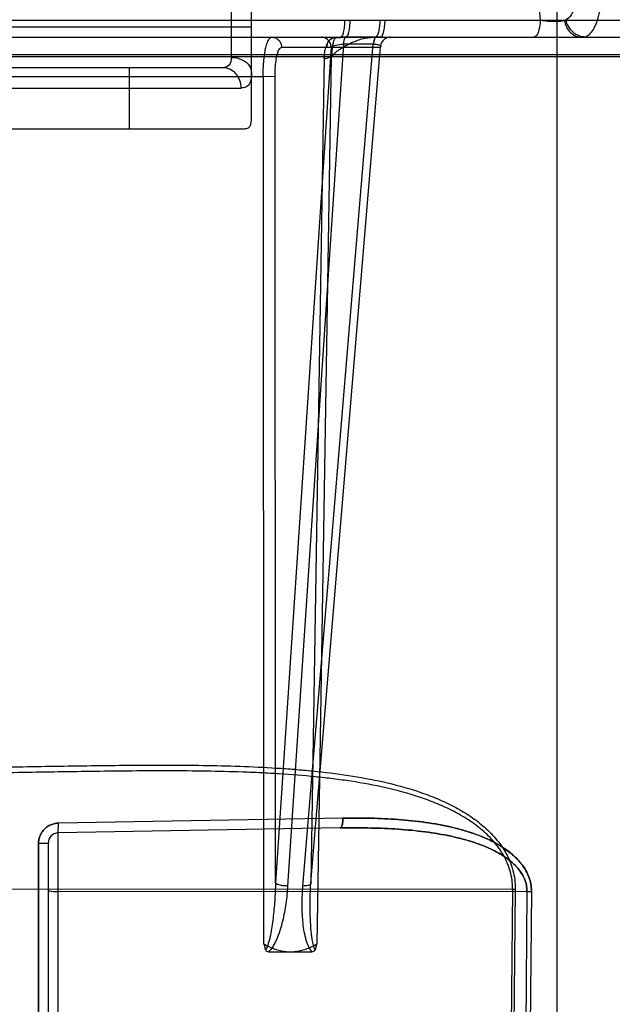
# Model space of a CAD drawing. Header units: millimetres. Extents: x 0 to 297, y 0 to 210.
# Tile 322 of 499: x 144.871 to 145.075, y 159.642 to 159.982. Entities that reach past the tile are written whole.
import ezdxf

# ---------------------------------------------------------------- set-up
doc = ezdxf.new("R2010")
doc.units = ezdxf.units.MM
doc.header["$LTSCALE"] = 16.335
doc.layers.get('0').update_dxf_attribs({"linetype": 'CONTINUOUS'})
doc.layers.add('INTFCLR_1', color=7, linetype='CONTINUOUS')
doc.layers.add('INTFCLR_144815', color=7, linetype='CONTINUOUS')

msp = doc.modelspace()

# ---------------------------------------------------------------- linework, layer by layer
at = {"color": 9, "linetype": 'Continuous'}
msp.add_line((145.0558034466, 160.9289189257), (145.0558034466, 148.0124647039), dxfattribs=at)
at = {"layer": 'INTFCLR_1', "color": 9, "linetype": 'Continuous'}
for p, q in [((144.9436077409, 160.0384647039), (144.9436077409, 159.96852972)), ((144.9506077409, 159.946886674), (144.9506077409, 160.0324110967)), ((144.9506077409, 159.9789647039), (144.8526077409, 159.9789647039)), ((144.9406857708, 159.9649647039), (144.8596077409, 159.9649647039)), ((144.9086077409, 159.9439647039), (144.9086077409, 159.9649647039)), ((144.8596077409, 159.9579647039), (144.9471013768, 159.9579647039)), ((144.8596077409, 159.9439647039), (144.9482057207, 159.9439647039)), ((144.8840466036, 159.7014139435), (144.8841943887, 159.7047766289)), ((144.9811497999, 159.7031057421), (144.8840466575, 159.7014108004)), ((144.8840466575, 159.4912907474), (144.8840466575, 159.7014108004)), ((144.8806077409, 159.6979113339), (144.8772577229, 159.6977777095)), ((144.8772577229, 159.6977777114), (144.8806077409, 159.6979113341)), ((144.8772606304, 159.4946565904), (144.8772577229, 159.6977777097)), ((144.8772577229, 159.6977777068), (144.8772606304, 159.4946565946)), ((144.8806077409, 159.6979113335), (144.8806077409, 159.4947902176)), ((145.0405980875, 159.68206099), (144.8596077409, 159.6819403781)), ((145.0455708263, 159.6812624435), (144.8840466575, 159.6811548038)), ((145.0405980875, 159.68206099), (145.0389479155, 159.5140598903)), ((145.0415404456, 159.6820609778), (145.0398976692, 159.5140598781)), ((145.0455708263, 159.6812624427), (145.04396035, 159.5132613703)), ((145.0471054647, 159.6812624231), (145.0455064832, 159.5132613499))]:
    msp.add_line(p, q, dxfattribs=at)
at = {"layer": 'INTFCLR_1', "color": 6, "linetype": 'Continuous'}
for p, q in [((144.8596077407, 159.9813507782), (145.2820239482, 159.9813507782)), ((144.9821288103, 159.7064669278), (144.8841943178, 159.7047828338))]:
    msp.add_line(p, q, dxfattribs=at)
at = {"layer": 'INTFCLR_1', "color": 9, "linetype": 'Continuous'}
for centre, radius, start, end in [((144.8841077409, 159.6979113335), 0.0035, 90.9999999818, 180.0000000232), ((145.0410699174, 159.7307195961), 0.0486608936, 269.444435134, 270.5540321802), ((145.046339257, 159.7628495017), 0.0815906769, 269.4603735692, 270.5380653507)]:
    msp.add_arc(centre, radius, start, end, dxfattribs=at)
for points, knots in [([(144.9436077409, 159.96852972), (144.9436091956, 159.967611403), (144.9435106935, 159.965564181), (144.9415022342, 159.964964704), (144.9406857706, 159.9649647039)], [0, 0, 0, 0, 0.5293565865, 1, 1, 1, 1]), ([(144.9436077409, 159.96852972), (144.9449156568, 159.96852972), (144.9472937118, 159.9680435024), (144.9499342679, 159.96604767), (144.9506077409, 159.9641524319), (144.9506077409, 159.9633122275)], [0, 0, 0, 0, 0.4112840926, 0.7357913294, 1, 1, 1, 1]), ([(144.9471013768, 159.9579647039), (144.9471013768, 159.9588366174), (144.9468677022, 159.9601864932), (144.9460941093, 159.9618201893), (144.945261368, 159.9629405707), (144.9436536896, 159.9643816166), (144.9419162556, 159.9649647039), (144.9406857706, 159.9649647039)], [0, 0, 0, 0, 0.2500384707, 0.3827135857, 0.5161017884, 0.6471340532, 1, 1, 1, 1]), ([(144.9506077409, 159.9633122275), (144.9506077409, 159.9619481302), (144.9506050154, 159.9598762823), (144.9487578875, 159.9581025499), (144.9476559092, 159.9579657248), (144.9471013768, 159.9579647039)], [0, 0, 0, 0, 0.5642238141, 0.7706315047, 1, 1, 1, 1]), ([(144.859607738, 159.7240051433), (144.8678411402, 159.7241483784), (144.8846537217, 159.7244390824), (144.9099643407, 159.7247913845), (144.9312645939, 159.724785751), (144.9481792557, 159.7243513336), (144.9586845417, 159.723827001), (144.9670471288, 159.7231995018), (144.9753230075, 159.7224149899), (144.9855352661, 159.721096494), (144.9975740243, 159.7187853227), (145.0063862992, 159.7163096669), (145.0120912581, 159.7142333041), (145.0158323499, 159.7127280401), (145.0203877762, 159.7105982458), (145.0247376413, 159.7080699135), (145.0280456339, 159.7057601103), (145.0312274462, 159.7032288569), (145.0341551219, 159.7003480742), (145.0363650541, 159.6975082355), (145.0375186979, 159.6957730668), (145.0385914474, 159.6939583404), (145.0395156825, 159.6920462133), (145.040264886, 159.6900484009), (145.0412078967, 159.6869505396), (145.0415615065, 159.6842237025), (145.041540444, 159.6820609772)], [0, 0, 0, 0, 0.1235566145, 0.2523009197, 0.3798114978, 0.4431193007, 0.5061642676, 0.5376099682, 0.5689408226, 0.6308911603, 0.6920327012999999, 0.752745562, 0.7679518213, 0.7831117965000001, 0.8132424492, 0.8433241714, 0.8584671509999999, 0.8737428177, 0.9043052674, 0.9197932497, 0.927658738, 0.9355555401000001, 0.951412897, 0.9594409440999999, 0.9675478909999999, 1, 1, 1, 1]), ([(145.0405980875, 159.68206099), (145.040619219, 159.6841244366), (145.040267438, 159.6867290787), (145.0393344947, 159.6896780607), (145.0385920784, 159.6915831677), (145.0376774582, 159.6934036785), (145.0366172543, 159.6951304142), (145.0354728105, 159.6967877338), (145.0332773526, 159.6995022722), (145.0303772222, 159.7022462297), (145.0272275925, 159.7046578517), (145.0239292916, 159.7068736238), (145.0195800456, 159.7093017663), (145.0141268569, 159.7117467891), (145.0066193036, 159.7144893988), (144.9968922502, 159.7171080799), (144.9869310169, 159.7189378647), (144.978821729, 159.720058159), (144.9705855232, 159.7209814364), (144.9622804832, 159.7216374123), (144.9539237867, 159.7220962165), (144.9455050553, 159.7224420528), (144.9307131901, 159.7227900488), (144.9095138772, 159.7227739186), (144.8843972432, 159.722416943), (144.8677484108, 159.7221274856), (144.8596077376, 159.7219851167)], [0, 0, 0, 0, 0.0312892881, 0.03912751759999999, 0.0468991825, 0.06226888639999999, 0.0699343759, 0.0776117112, 0.0927934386, 0.1227942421, 0.1378533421, 0.1529191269, 0.1830069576, 0.2132472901, 0.2434466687, 0.304120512, 0.3657115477, 0.3969032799, 0.4282361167, 0.491366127, 0.5231874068, 0.5551359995, 0.6191214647, 0.74751942, 0.8765456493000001, 1, 1, 1, 1]), ([(144.8772577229, 159.6977777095), (144.8772577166, 159.6982298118), (144.8773467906, 159.6991381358), (144.8777425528, 159.7004457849), (144.8783862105, 159.7016550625), (144.8792518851, 159.702716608), (144.8803092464, 159.7035935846), (144.8815160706, 159.7042510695), (144.8828275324, 159.7046651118), (144.883739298, 159.7047687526), (144.8841943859, 159.7047766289)], [0, 0, 0, 0, 0.1244054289, 0.2492602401, 0.3736517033, 0.4989701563, 0.6237950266, 0.7493186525, 0.8747542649, 1, 1, 1, 1]), ([(144.8841943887, 159.7047766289), (144.8837389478, 159.7047687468), (144.8828259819, 159.7046649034), (144.8815154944, 159.7042506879), (144.8803077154, 159.7035925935), (144.8792520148, 159.7027167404), (144.8783852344, 159.7016535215), (144.8777421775, 159.7004452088), (144.8773466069, 159.69913659), (144.8772577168, 159.6982294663), (144.8772577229, 159.6977777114)], [0, 0, 0, 0, 0.1253428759, 0.2510117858, 0.3759519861, 0.5014663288, 0.6260963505, 0.7510692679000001, 0.8756901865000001, 1, 1, 1, 1]), ([(144.9821288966, 159.706471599), (144.9821312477, 159.7060550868), (144.9820689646, 159.7050804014), (144.981916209, 159.7039705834), (144.9814091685, 159.7031043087), (144.9811499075, 159.7030994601)], [0, 0, 0, 0, 0.3432253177, 0.7863229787, 1, 1, 1, 1]), ([(144.9811499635, 159.7030963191), (144.9815547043, 159.7031038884), (144.9820747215, 159.7046583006), (144.9821334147, 159.7056714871), (144.9821288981, 159.706471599)], [0, 0, 0, 0, 0.3359610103, 1, 1, 1, 1]), ([(145.0471054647, 159.6812624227), (145.0471133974, 159.682099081), (145.0469714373, 159.6837717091), (145.0463075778, 159.6861780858), (145.0452647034, 159.6884117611), (145.0439313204, 159.6904352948), (145.042380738, 159.6922534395), (145.0406679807, 159.6938830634), (145.0388311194, 159.6953439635), (145.0362653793, 159.697084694), (145.0335494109, 159.698565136), (145.0307387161, 159.6998357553), (145.0278692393, 159.7009822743), (145.0242036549, 159.7022005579), (145.0182229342, 159.7037716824), (145.0105613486, 159.7051485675), (145.0012014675, 159.7061055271), (144.9917001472, 159.7065272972), (144.9853277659, 159.7065269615), (144.9821288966, 159.706471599)], [0, 0, 0, 0, 0.0332041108, 0.0661540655, 0.09856957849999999, 0.1306272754, 0.1620360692, 0.1931979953, 0.2243061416, 0.2550690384, 0.3161524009, 0.3467425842, 0.3774566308, 0.4387422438, 0.4998899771, 0.6227319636, 0.7471850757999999, 0.8730344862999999, 1, 1, 1, 1]), ([(144.9821288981, 159.706471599), (144.9853218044, 159.7065268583), (144.9916712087, 159.7065273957), (145.0011356, 159.7061092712), (145.0104748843, 159.7051601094), (145.0181478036, 159.7037885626), (145.0241582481, 159.7022146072), (145.0278432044, 159.7009918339), (145.0307217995, 159.6998430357), (145.03353712, 159.6985714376), (145.0369305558, 159.6967227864), (145.0400748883, 159.6944413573), (145.0423500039, 159.69228642), (145.0439105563, 159.6904636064), (145.0452534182, 159.6884322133), (145.0462987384, 159.6862014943), (145.0469690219, 159.6837878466), (145.0471134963, 159.6821094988), (145.0471054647, 159.6812624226)], [0, 0, 0, 0, 0.1267344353, 0.2519146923, 0.3758166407, 0.4990558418, 0.5607759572, 0.6222703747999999, 0.6529930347, 0.6837437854, 0.7448341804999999, 0.8060486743, 0.8372678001, 0.8690228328, 0.9010716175, 0.9336231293, 0.96638095, 1, 1, 1, 1]), ([(145.0455708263, 159.6812624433), (145.0455788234, 159.6819928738), (145.0454367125, 159.6834610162), (145.0447740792, 159.6855648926), (145.0437367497, 159.6875124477), (145.0424137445, 159.6892733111), (145.04087707, 159.6908539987), (145.0391801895, 159.6922702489), (145.0373605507, 159.6935393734), (145.0348099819, 159.6950561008), (145.0321204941, 159.6963383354), (145.0293418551, 159.6974371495), (145.0264935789, 159.6984316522), (145.0228575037, 159.6994855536), (145.0169236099, 159.7008416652), (145.0093287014, 159.702021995), (145.0000551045, 159.7028310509), (144.9906381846, 159.7031790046), (144.9843215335, 159.7031548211), (144.9811499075, 159.7030994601)], [0, 0, 0, 0, 0.0299799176, 0.05999496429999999, 0.0899662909, 0.1201043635, 0.1500949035, 0.180248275, 0.2106829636, 0.2410496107, 0.3019582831, 0.3326908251, 0.3636656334, 0.4257446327, 0.4879443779, 0.6133831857, 0.74080885, 0.8698112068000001, 1, 1, 1, 1]), ([(144.9811499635, 159.7030963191), (144.9843157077, 159.7031518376), (144.9906096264, 159.7031720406), (144.9999900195, 159.7028300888), (145.0092431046, 159.7020272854), (145.0168493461, 159.700853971), (145.0228122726, 159.6994940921), (145.0264681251, 159.6984384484), (145.0293250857, 159.6974411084), (145.0321085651, 159.6963424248), (145.0354549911, 159.6947442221), (145.0385847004, 159.6927681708), (145.0408425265, 159.6908776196), (145.0423943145, 159.6892986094), (145.0437245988, 159.687529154), (145.0447657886, 159.6855849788), (145.0454319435, 159.6834749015), (145.0455825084, 159.6820018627), (145.0455708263, 159.6812624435)], [0, 0, 0, 0, 0.1299568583, 0.2582772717, 0.3851409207, 0.510994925, 0.5737762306, 0.6360730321, 0.6670554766, 0.6979501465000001, 0.7588646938, 0.8190360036, 0.8492437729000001, 0.8795733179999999, 0.9097065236, 0.9398058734, 0.9696470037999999, 1, 1, 1, 1]), ([(144.8840466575, 159.6811548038), (144.8834719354, 159.6811544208), (144.8826098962, 159.6808973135), (144.8806077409, 159.6815941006), (144.8806077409, 159.6810212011)], [0, 0, 0, 0, 0.5007941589, 1, 1, 1, 1])]:
    msp.add_open_spline(points, degree=3, knots=knots, dxfattribs=at)
at = {"layer": 'INTFCLR_1', "color": 6, "linetype": 'Continuous'}
msp.add_open_spline([(144.9482057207, 159.9439647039), (144.948672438, 159.9439647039), (144.9502067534, 159.9441864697), (144.9506077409, 159.9459525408), (144.9506077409, 159.946886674)], degree=3, knots=[0, 0, 0, 0, 0.3331671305, 1, 1, 1, 1], dxfattribs=at)
at = {"layer": 'INTFCLR_144815', "color": 9, "linetype": 'Continuous'}
for p, q in [((145.0487463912, 159.9964648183), (145.0501617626, 159.9813697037)), ((144.6955466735, 159.9813683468), (144.9845714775, 159.9813683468)), ((144.9845714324, 159.981367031), (144.9949036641, 159.981367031)), ((144.9949037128, 159.9813683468), (145.0501617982, 159.9813696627)), ((145.0584503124, 159.9812079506), (145.0589228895, 159.9815071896)), ((144.2180551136, 159.9754647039), (145.3008170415, 159.9754647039)), ((144.9823839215, 159.973071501), (144.9631073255, 159.6831127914)), ((144.9683849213, 159.6831127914), (144.9925926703, 159.973071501)), ((144.9829454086, 159.9754638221), (144.9818580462, 159.9754644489)), ((144.9822990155, 159.9730718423), (144.9823839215, 159.973071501)), ((144.9926771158, 159.9730718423), (144.9823839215, 159.9730715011)), ((144.9831132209, 159.9754638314), (144.9829454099, 159.9754638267)), ((144.9933219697, 159.9754638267), (144.9831132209, 159.9754638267)), ((144.9934888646, 159.9754638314), (144.9933219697, 159.9754638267)), ((144.9950567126, 159.9754646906), (144.9939174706, 159.9754639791)), ((145.0644306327, 159.9754647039), (145.065700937, 159.9756480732)), ((145.1357611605, 159.9694461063), (144.4055512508, 159.9694461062)), ((144.9780837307, 159.9719952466), (144.9589502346, 159.6841890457)), ((144.9610330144, 159.9719952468), (144.9950762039, 159.9719952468)), ((144.9710481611, 159.6841890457), (144.9950762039, 159.9719952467)), ((145.1586210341, 159.9687090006), (144.7645717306, 159.9687090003)), ((144.9756887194, 159.9686173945), (144.9710481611, 159.6841890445)), ((144.9732585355, 159.6632201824), (144.9782254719, 159.9687089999)), ((144.7323483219, 159.9619532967), (144.9546480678, 159.9619532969)), ((144.9546480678, 159.9619532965), (144.9548372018, 159.6632201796)), ((144.9587583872, 159.9618616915), (144.9546480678, 159.9619532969)), ((144.9589502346, 159.6841890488), (144.9587583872, 159.9618616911))]:
    msp.add_line(p, q, dxfattribs=at)
at = {"layer": 'INTFCLR_144815', "color": 7, "linetype": 'Continuous'}
msp.add_line((144.9782254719, 159.9687090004), (144.9756772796, 159.9686683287), dxfattribs=at)
msp.add_line((144.9782254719, 159.9687090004), (144.9756772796, 159.9686683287), dxfattribs=at)
at = {"layer": 'INTFCLR_144815', "color": 6, "linetype": 'Continuous'}
msp.add_line((144.9565520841, 159.6604647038), (144.9715436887, 159.660464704), dxfattribs=at)
at = {"layer": 'INTFCLR_144815', "color": 9, "linetype": 'Continuous'}
for points, knots in [([(145.065700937, 159.9756480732), (145.0670308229, 159.9761095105), (145.0683461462, 159.9777763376), (145.0693640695, 159.9799223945), (145.0701250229, 159.9819745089), (145.0706913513, 159.9842825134), (145.0711116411, 159.9868012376), (145.0714493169, 159.9896564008), (145.0715898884, 159.9922621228), (145.0716158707, 159.994568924), (145.0716060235, 159.9961844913), (145.0715150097, 159.9990741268), (145.0713174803, 160.0015567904), (145.0711350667, 160.0032203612)], [0, 0, 0, 0, 0.144372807, 0.1929255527, 0.2463747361, 0.3678866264, 0.4362223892, 0.5081771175, 0.6626706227, 0.7035264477, 0.7447849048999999, 0.8283583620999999, 1, 1, 1, 1]), ([(145.0622149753, 160.0021864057), (145.0623964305, 160.0009400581), (145.0626114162, 159.9990792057), (145.0627781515, 159.9966118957), (145.0628584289, 159.9942721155), (145.0628194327, 159.9920150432), (145.0626462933, 159.9898755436), (145.0624002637, 159.9879761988), (145.0617884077, 159.9850366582), (145.0605565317, 159.9820855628), (145.0589228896, 159.9815071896)], [0, 0, 0, 0, 0.1740632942, 0.258673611, 0.3417036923, 0.4976162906, 0.5700645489, 0.6387486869, 0.7604959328, 1, 1, 1, 1]), ([(144.9827711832, 159.9813696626), (144.9827457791, 159.980616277), (144.9826585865, 159.9792040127), (144.9823303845, 159.9773252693), (144.9820111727, 159.9760973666), (144.9815137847, 159.9754647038), (144.9812992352, 159.9754647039)], [0, 0, 0, 0, 0.3611595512, 0.6808009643, 0.8972072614, 1, 1, 1, 1]), ([(144.9845714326, 159.981367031), (144.9845461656, 159.9806240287), (144.984456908, 159.9792286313), (144.9841409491, 159.977365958), (144.9838036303, 159.9761322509), (144.9833346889, 159.9754867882), (144.9831132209, 159.9754638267)], [0, 0, 0, 0, 0.3573438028, 0.6747218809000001, 0.8929768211, 1, 1, 1, 1]), ([(144.9949036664, 159.981367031), (144.9948759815, 159.9806237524), (144.9947780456, 159.9792248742), (144.9944360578, 159.9773655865), (144.9940635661, 159.9761112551), (144.9935540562, 159.9754860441), (144.9933219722, 159.9754638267)], [0, 0, 0, 0, 0.3546010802, 0.6701953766, 0.8888489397, 1, 1, 1, 1]), ([(144.9950568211, 159.9754647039), (144.9952863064, 159.9754647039), (144.995836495, 159.9760659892), (144.9962068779, 159.9773256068), (144.996568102, 159.9791984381), (144.9966668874, 159.9806159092), (144.9966951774, 159.9813696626)], [0, 0, 0, 0, 0.108693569, 0.325656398, 0.6427403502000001, 1, 1, 1, 1]), ([(145.0501617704, 159.9813696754), (145.0501223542, 159.9806141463), (145.0500111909, 159.97950128), (145.049606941, 159.9777169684), (145.0492001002, 159.9763488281), (145.0482709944, 159.9754647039), (145.047884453, 159.9754647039)], [0, 0, 0, 0, 0.3423799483, 0.5047225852, 0.8250705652, 1, 1, 1, 1]), ([(145.0501617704, 159.9813696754), (145.0505536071, 159.9813087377), (145.0513458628, 159.9812004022), (145.0525405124, 159.981074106), (145.0537275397, 159.9809885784), (145.0548751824, 159.9809422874), (145.0564462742, 159.9809455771), (145.0576477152, 159.9810069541), (145.0584503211, 159.9812079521)], [0, 0, 0, 0, 0.1429212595, 0.2881404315, 0.4328816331, 0.5718408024, 0.7017960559, 1, 1, 1, 1]), ([(145.0584503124, 159.9812079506), (145.0585709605, 159.9804467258), (145.0590415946, 159.9789318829), (145.0604094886, 159.9770150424), (145.0623018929, 159.9757519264), (145.0637483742, 159.9754647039), (145.0644306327, 159.9754647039)], [0, 0, 0, 0, 0.2575932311, 0.5211558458, 0.7719746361, 1, 1, 1, 1]), ([(145.0589228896, 159.9815071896), (145.0590707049, 159.9807257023), (145.0596382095, 159.9791560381), (145.0609607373, 159.9775227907), (145.0623241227, 159.9765424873), (145.0637631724, 159.9758582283), (145.0649427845, 159.9756454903), (145.065700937, 159.9756480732)], [0, 0, 0, 0, 0.2466806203, 0.5077235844, 0.6380846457, 0.7648531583, 1, 1, 1, 1]), ([(144.9546480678, 159.9619532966), (144.9546486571, 159.9624022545), (144.9546592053, 159.963294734), (144.9547033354, 159.9646186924), (144.9547747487, 159.9659088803), (144.9548727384, 159.9671547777), (144.9549960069, 159.9683497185), (144.9551886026, 159.9698105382), (144.9554660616, 159.97143504), (144.9559650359, 159.9732661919), (144.9564645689, 159.9746837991), (144.9572768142, 159.9754647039), (144.9576228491, 159.9754647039)], [0, 0, 0, 0, 0.094411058, 0.1876751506, 0.2785476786, 0.3661163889, 0.450455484, 0.5311481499, 0.6758665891, 0.7972985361, 0.9272326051, 1, 1, 1, 1]), ([(144.9576228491, 159.9754647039), (144.9580470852, 159.9754647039), (144.9589421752, 159.9752907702), (144.9600957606, 159.9745138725), (144.9608550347, 159.9733379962), (144.9610293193, 159.972429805), (144.9610330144, 159.9719952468)], [0, 0, 0, 0, 0.2373295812, 0.4957765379, 0.7568871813, 1, 1, 1, 1]), ([(144.9780837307, 159.9719952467), (144.9780800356, 159.9724298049), (144.977905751, 159.9733379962), (144.9771464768, 159.9745138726), (144.9759928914, 159.9752907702), (144.9750978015, 159.9754647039), (144.9746735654, 159.9754647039)], [0, 0, 0, 0, 0.2431128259, 0.5042234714, 0.7626704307, 1, 1, 1, 1]), ([(144.9780837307, 159.9719952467), (144.9784541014, 159.9724535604), (144.9800092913, 159.9728806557), (144.9814192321, 159.9730720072), (144.9822990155, 159.9730718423)], [0, 0, 0, 0, 0.4011176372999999, 1, 1, 1, 1]), ([(144.9829454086, 159.9754638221), (144.9826827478, 159.9754344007), (144.9824454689, 159.974326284), (144.9823371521, 159.9736454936), (144.9822990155, 159.9730718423)], [0, 0, 0, 0, 0.3149390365, 1, 1, 1, 1]), ([(144.9823839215, 159.9730715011), (144.9824071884, 159.9733817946), (144.9824893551, 159.974075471), (144.9826394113, 159.9748421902), (144.9829397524, 159.9754465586), (144.9831132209, 159.9754638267)], [0, 0, 0, 0, 0.3640985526, 0.796018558, 1, 1, 1, 1]), ([(144.9933219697, 159.9754638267), (144.9930499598, 159.9754367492), (144.9927389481, 159.9743529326), (144.9926357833, 159.9736464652), (144.9925926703, 159.9730715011)], [0, 0, 0, 0, 0.3216188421, 1, 1, 1, 1]), ([(144.9934888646, 159.9754638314), (144.9932069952, 159.9754386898), (144.9928271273, 159.9743811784), (144.9927252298, 159.9736481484), (144.9926771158, 159.9730718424)], [0, 0, 0, 0, 0.3285598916, 1, 1, 1, 1]), ([(144.9926771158, 159.9730718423), (144.9930781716, 159.9730718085), (144.9937192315, 159.9730405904), (144.9945123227, 159.9728657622), (144.994994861, 159.9726708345), (144.9952650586, 159.9723174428), (144.995147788, 159.9720818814), (144.9950762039, 159.9719952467)], [0, 0, 0, 0, 0.3886087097, 0.6188884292, 0.7833438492, 0.8911052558, 1, 1, 1, 1]), ([(144.9984863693, 159.9754647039), (144.9980621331, 159.9754647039), (144.9971670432, 159.9752907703), (144.9960134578, 159.9745138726), (144.9952541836, 159.9733379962), (144.995079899, 159.9724298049), (144.9950762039, 159.9719952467)], [0, 0, 0, 0, 0.2373295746, 0.4957765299, 0.7568871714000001, 1, 1, 1, 1]), ([(144.9587583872, 159.9618616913), (144.9587581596, 159.9621984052), (144.9587683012, 159.963191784), (144.9588361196, 159.9647974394), (144.9590250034, 159.9668635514), (144.9593000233, 159.9686948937), (144.9597570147, 159.9703470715), (144.960145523, 159.971417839), (144.9607685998, 159.9719951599), (144.9610330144, 159.9719952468)], [0, 0, 0, 0, 0.0942086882, 0.2779330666, 0.4494736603, 0.6744449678, 0.7957961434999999, 0.9260198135, 1, 1, 1, 1]), ([(144.9765043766, 159.9719952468), (144.9763545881, 159.972036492), (144.9759569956, 159.9714894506), (144.9758032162, 159.9704105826), (144.9756844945, 159.9693188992), (144.9756887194, 159.9686173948)], [0, 0, 0, 0, 0.1294121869, 0.4156607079, 1, 1, 1, 1]), ([(144.9589502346, 159.6841890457), (144.9588837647, 159.6821578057), (144.9587283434, 159.6791136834), (144.958398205, 159.6750714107), (144.9580817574, 159.6720644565), (144.9576835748, 159.6690910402), (144.957259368, 159.6666465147), (144.9568385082, 159.6647292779), (144.9563683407, 159.6630307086), (144.9559541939, 159.6617799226), (144.9554793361, 159.6611336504)], [0, 0, 0, 0, 0.2599785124, 0.3897898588, 0.5187808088, 0.6467276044, 0.7734346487, 0.8362030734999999, 0.8974105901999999, 1, 1, 1, 1]), ([(144.9631073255, 159.6831127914), (144.9626712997, 159.6831092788), (144.9617766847, 159.6831518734), (144.9603900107, 159.6834168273), (144.9592725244, 159.6837174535), (144.9589502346, 159.6841890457)], [0, 0, 0, 0, 0.2997639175, 0.6073174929, 1, 1, 1, 1]), ([(144.9710481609, 159.6841890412), (144.9711231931, 159.6840764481), (144.9711479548, 159.6837291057), (144.9706807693, 159.6834392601), (144.9697928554, 159.6831550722), (144.9689676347, 159.683108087), (144.9683849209, 159.6831127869)], [0, 0, 0, 0, 0.1247542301, 0.2585643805, 0.4627015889, 1, 1, 1, 1]), ([(144.9726162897, 159.6611339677), (144.9722957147, 159.6616263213), (144.9719212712, 159.6628451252), (144.9715834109, 159.6645317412), (144.9712921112, 159.6666368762), (144.9710696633, 159.6690889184), (144.9708646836, 159.673078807), (144.9708208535, 159.6781218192), (144.9709474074, 159.6821630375), (144.9710481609, 159.6841890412)], [0, 0, 0, 0, 0.0757988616, 0.1608573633, 0.2229884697, 0.3496003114, 0.4784990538, 0.7382924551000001, 1, 1, 1, 1]), ([(144.9631073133, 159.6831127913), (144.9629726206, 159.6810867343), (144.9626579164, 159.6780481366), (144.9619950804, 159.6740298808), (144.9613585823, 159.6710311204), (144.9605555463, 159.6680606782), (144.9597049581, 159.6656238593), (144.9588573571, 159.6637214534), (144.95797114, 159.6620913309), (144.9571622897, 159.6609967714), (144.9565520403, 159.6604646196)], [0, 0, 0, 0, 0.2543163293, 0.38211097, 0.5099607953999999, 0.6381010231, 0.767276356, 0.8328131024, 0.8985899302, 1, 1, 1, 1]), ([(144.971543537, 159.6604648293), (144.9706680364, 159.6613423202), (144.9699431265, 159.6630152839), (144.969163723, 159.6656165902), (144.9686780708, 159.6680706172), (144.9682009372, 159.6720424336), (144.9680295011, 159.6770757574), (144.9682169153, 159.6811002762), (144.968384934, 159.6831127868)], [0, 0, 0, 0, 0.1598204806, 0.2237984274, 0.3519341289, 0.4809963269, 0.7396162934, 1, 1, 1, 1])]:
    msp.add_open_spline(points, degree=3, knots=knots, dxfattribs=at)
at = {"layer": 'INTFCLR_144815', "color": 7, "linetype": 'Continuous'}
for points, knots in [([(144.979914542, 159.9754647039), (144.9795606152, 159.9754647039), (144.9788459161, 159.9753492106), (144.9778836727, 159.9748475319), (144.9771185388, 159.9740670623), (144.9766248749, 159.9730856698), (144.9765074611, 159.9723579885), (144.9765043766, 159.9719952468)], [0, 0, 0, 0, 0.19753721, 0.3960174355, 0.5960178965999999, 0.7975356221, 1, 1, 1, 1]), ([(144.9765043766, 159.9719952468), (144.976509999, 159.9726564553), (144.9768514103, 159.9738189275), (144.9779849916, 159.974950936), (144.9791133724, 159.9754710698), (144.9801518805, 159.9753987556), (144.9814514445, 159.9754349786), (144.9832770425, 159.975429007), (144.985585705, 159.9754442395), (144.9891321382, 159.9754532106), (144.9918867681, 159.9754647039), (144.9938434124, 159.9754647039)], [0, 0, 0, 0, 0.1029051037, 0.1759144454, 0.2453867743, 0.2874509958, 0.336104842, 0.4481161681, 0.5712898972, 0.6954948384, 1, 1, 1, 1]), ([(144.9782254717, 159.9687089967), (144.9785729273, 159.9689670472), (144.9790958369, 159.9696868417), (144.9799121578, 159.9706365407), (144.9809371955, 159.971231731), (144.9818572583, 159.9718258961), (144.9828047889, 159.9723788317), (144.9840730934, 159.9730844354), (144.9856965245, 159.9738586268), (144.9876877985, 159.9746217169), (144.9897209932, 159.9751589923), (144.991777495, 159.9754628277), (144.9931577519, 159.9754925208), (144.9938434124, 159.9754647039)], [0, 0, 0, 0, 0.07405995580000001, 0.1498511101, 0.212526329, 0.2751076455, 0.3376531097, 0.4001011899, 0.5234709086, 0.6450550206, 0.7645012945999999, 0.8825743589, 1, 1, 1, 1]), ([(144.979914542, 159.9754647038), (144.9794449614, 159.9754647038), (144.9789643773, 159.9743222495), (144.9786216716, 159.9730435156), (144.9783180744, 159.9711015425), (144.9782370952, 159.9696440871), (144.9782254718, 159.9687090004)], [0, 0, 0, 0, 0.196957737, 0.3819488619, 0.6077632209, 1, 1, 1, 1]), ([(144.9756887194, 159.9686173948), (144.9755508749, 159.9685800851), (144.9755093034, 159.9681730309), (144.9758389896, 159.9681339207), (144.976320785, 159.96808584), (144.9771110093, 159.9684764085), (144.9778214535, 159.9687133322), (144.9782254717, 159.9687089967)], [0, 0, 0, 0, 0.1373084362, 0.1932167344, 0.2907940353, 0.6115084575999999, 1, 1, 1, 1]), ([(144.9548372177, 159.6632201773), (144.9554838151, 159.6628364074), (144.9567539, 159.6621499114), (144.9586758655, 159.6613642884), (144.9605203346, 159.6608336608), (144.9623003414, 159.6605313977), (144.9634720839, 159.6604633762), (144.9640478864, 159.6604647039)], [0, 0, 0, 0, 0.2318507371, 0.4443420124, 0.6390096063, 0.8224511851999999, 1, 1, 1, 1]), ([(144.9640478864, 159.6604647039), (144.9646339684, 159.6604641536), (144.9658196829, 159.6605330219), (144.9676100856, 159.660841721), (144.9694437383, 159.6613735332), (144.9713522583, 159.6621550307), (144.9726117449, 159.6628374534), (144.9732585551, 159.6632201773)], [0, 0, 0, 0, 0.1807180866, 0.365283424, 0.5591086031, 0.7682572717, 1, 1, 1, 1])]:
    msp.add_open_spline(points, degree=3, knots=knots, dxfattribs=at)
at = {"layer": 'INTFCLR_144815', "color": 6, "linetype": 'Continuous'}
for points, knots in [([(144.9554793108, 159.661133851), (144.955417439, 159.6614950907), (144.9552422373, 159.6621561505), (144.9551502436, 159.6630327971), (144.9548372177, 159.6632201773)], [0, 0, 0, 0, 0.5011458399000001, 1, 1, 1, 1]), ([(144.9732585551, 159.6632201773), (144.972946, 159.6630330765), (144.9728536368, 159.6621566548), (144.9726784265, 159.6614956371), (144.9726164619, 159.661133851)], [0, 0, 0, 0, 0.4981009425, 1, 1, 1, 1])]:
    msp.add_open_spline(points, degree=3, knots=knots, dxfattribs=at)
for points in [[(144.9565520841, 159.6604647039), (144.9561852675, 159.6604647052), (144.9556102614, 159.6605543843), (144.9555484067, 159.6609159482)], [(144.9726164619, 159.661133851), (144.9725521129, 159.6607579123), (144.9720661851, 159.6604696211), (144.9716847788, 159.6604696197)]]:
    msp.add_open_spline(points, degree=3, dxfattribs=at)

doc.saveas('drawing.dxf')
